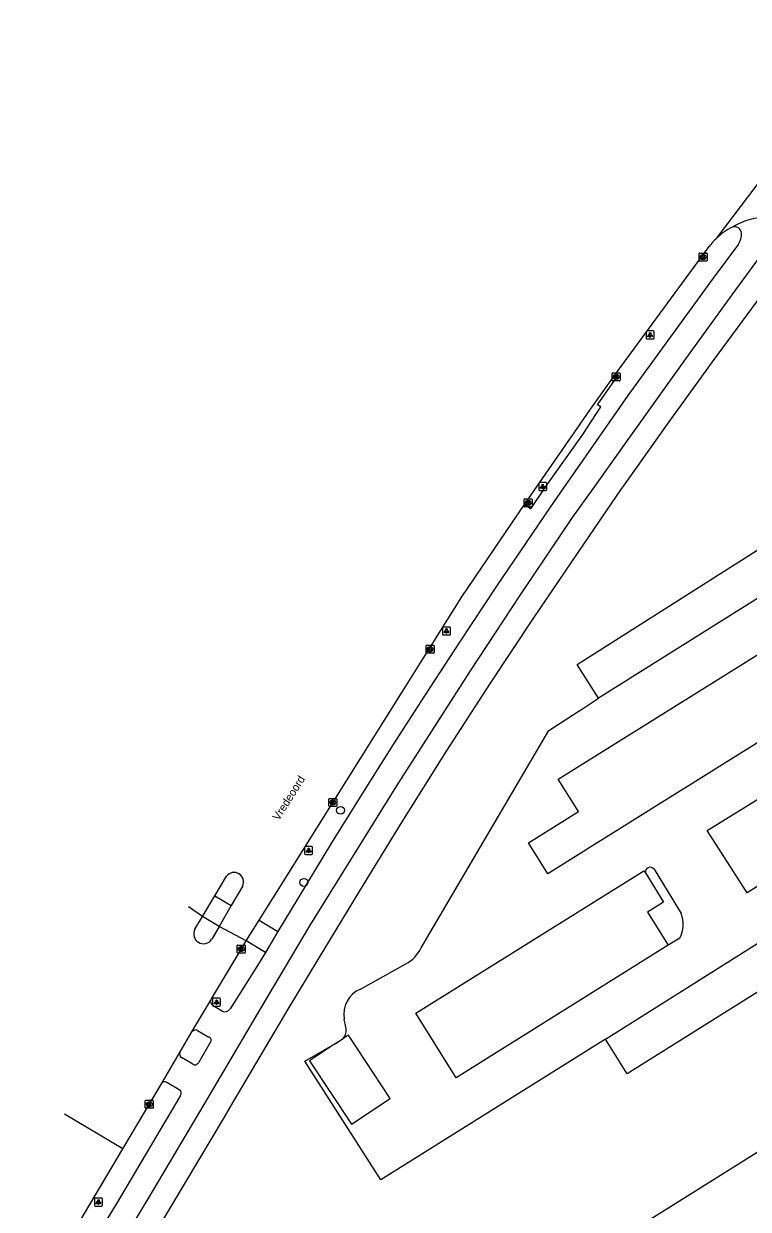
# Model space of a CAD drawing. Extents: x 159280 to 160375, y 384531 to 385872.
# Drawn here: x 159503.9 to 159594.4, y 385660 to 385808.1 of the extents above; entities that cross this region are included whole.
import ezdxf

# ---------------------------------------------------------------- set-up
doc = ezdxf.new("R2010")
doc.units = 0
for name, color, linetype in [('IMGEO_Boom', 7, 'Continuous'), ('IMGEO_Fietspad_open', 7, 'Continuous'), ('IMGEO_Groenvoorziening', 7, 'Continuous'), ('IMGEO_Kolk', 7, 'Continuous'), ('IMGEO_Lichtpunt', 7, 'Continuous'), ('IMGEO_Openbare_ruimte_label', 7, 'Continuous'), ('IMGEO_Pand', 7, 'Continuous'), ('IMGEO_Parkeervlak_open', 7, 'Continuous'), ('IMGEO_Rijbaan_lokaal_gesloten', 7, 'Continuous'), ('IMGEO_Rijbaan_lokaal_open', 7, 'Continuous'), ('IMGEO_Voetpad_open', 7, 'Continuous')]:
    doc.layers.add(name, color=color, linetype=linetype)

msp = doc.modelspace()

# ---------------------------------------------------------------- linework, layer by layer
at = {"layer": 'IMGEO_Boom'}
for centre in [(159543.46, 385709.82), (159538.88, 385700.81)]:
    msp.add_circle(centre, 0.489, dxfattribs=at)
at = {"layer": 'IMGEO_Fietspad_open'}
for points in [[(159598.39, 385782.48), (159592.35, 385774.26), (159586.55, 385766.24), (159579.08, 385755.76), (159574.98, 385750), (159572.42, 385746.41), (159565.9, 385736.74), (159559.64, 385727.26), (159550.64, 385713.23), (159545.45, 385704.85), (159539.59, 385695.37), (159533.51, 385685.12), (159527.44, 385674.88), (159526.36, 385673.05), (159520.01, 385662.3), (159513.52, 385651.46)], [(159593.2, 385780.57), (159590.04, 385776.32), (159584.68, 385769.01), (159579.38, 385761.66), (159573.73, 385753.57), (159571.23, 385750), (159569.64, 385747.72), (159562.95, 385737.84), (159558.34, 385730.82), (159553.95, 385724.15), (159549.94, 385717.93), (159546.64, 385712.63), (159542.33, 385705.75), (159538.11, 385698.81), (159535.64, 385694.68)], [(159535.64, 385694.68), (159534.07, 385692.06)], [(159534.07, 385692.06), (159533.09, 385690.43), (159529.65, 385685)], [(159528.66, 385684.74), (159527.44, 385685.45)], [(159525.6, 385682.31), (159527.02, 385681.47)], [(159527.18, 385680.79), (159525.69, 385678.26)], [(159525, 385678.09), (159523.58, 385678.95)], [(159523.3, 385674.89), (159521.75, 385675.82)], [(159506.14, 385645.12), (159508.96, 385649.83), (159511.5, 385654.13), (159515.46, 385660.61), (159523.48, 385674.2)]]:
    msp.add_lwpolyline(points, dxfattribs=at)
for centre, radius, start, end in [((159592.69, 385781.85), 0.895, 5.3335, 108.6666), ((159591.11, 385781.89), 2.47, 327.7662, 1.1855), ((159527.76, 385685.9), 0.546, 159.0514, 234.2811), ((159529.02, 385685.38), 0.734, 240.743, 329.0693), ((159525.35, 385681.82), 0.553, 63.2411, 146.4207), ((159526.88, 385681.08), 0.418, 315.8972, 70.2755), ((159523.84, 385679.37), 0.5, 149.8507, 238.8958), ((159525.26, 385678.52), 0.501, 239.0198, 329.4827), ((159521.49, 385675.39), 0.499, 58.8719, 149.2398), ((159523.04, 385674.46), 0.501, 329.4932, 58.9343)]:
    msp.add_arc(centre, radius, start, end, dxfattribs=at)
at = {"layer": 'IMGEO_Groenvoorziening'}
msp.add_lwpolyline([(159641.01, 385623.99), (159647.71, 385613.23), (159614.61, 385592.53), (159607.87, 385603.42), (159599.01, 385617.71), (159595.87, 385622.78), (159584.18, 385641.64), (159576, 385654.85), (159617.52, 385680.89), (159614.71, 385686.65), (159621.03, 385689.74), (159621.66, 385688.44), (159626.18, 385691.34), (159625.36, 385692.4), (159630.9, 385696.72), (159634.8, 385691.73), (159637.71, 385688), (159639.66, 385685.5)], dxfattribs=at)
at = {"layer": 'IMGEO_Kolk'}
for p, q in [((159588.26, 385778.53), (159588.26, 385779.39)), ((159588.33, 385779.46), (159589.19, 385779.46)), ((159588.75, 385779.24), (159588.77, 385779.24)), ((159589.26, 385779.39), (159589.26, 385778.53)), ((159589.19, 385778.46), (159588.33, 385778.46)), ((159588.77, 385778.68), (159588.75, 385778.68)), ((159577.4, 385763.57), (159577.4, 385764.42)), ((159577.47, 385764.5), (159578.32, 385764.5)), ((159578.4, 385764.42), (159578.4, 385763.57)), ((159578.32, 385763.5), (159577.47, 385763.5)), ((159577.88, 385764.28), (159577.91, 385764.28)), ((159577.91, 385763.72), (159577.88, 385763.72)), ((159566.41, 385747.82), (159566.41, 385748.67)), ((159566.48, 385748.75), (159567.33, 385748.75)), ((159566.89, 385748.53), (159566.92, 385748.53)), ((159567.41, 385748.67), (159567.41, 385747.82)), ((159567.33, 385747.75), (159566.48, 385747.75)), ((159566.92, 385747.97), (159566.89, 385747.97)), ((159554.15, 385729.53), (159554.15, 385730.38)), ((159554.22, 385730.45), (159555.07, 385730.45)), ((159554.63, 385730.23), (159554.66, 385730.23)), ((159555.15, 385730.38), (159555.15, 385729.53)), ((159555.07, 385729.45), (159554.22, 385729.45)), ((159554.66, 385729.67), (159554.63, 385729.67)), ((159541.99, 385710.37), (159541.99, 385711.23)), ((159542.06, 385711.3), (159542.92, 385711.3)), ((159542.48, 385711.08), (159542.5, 385711.08)), ((159542.99, 385711.23), (159542.99, 385710.37)), ((159542.92, 385710.3), (159542.06, 385710.3)), ((159542.5, 385710.52), (159542.48, 385710.52)), ((159530.55, 385692.06), (159530.55, 385692.92)), ((159530.62, 385692.99), (159531.47, 385692.99)), ((159531.47, 385691.99), (159530.62, 385691.99)), ((159531.06, 385692.21), (159531.03, 385692.21)), ((159531.04, 385692.77), (159531.06, 385692.77)), ((159531.55, 385692.92), (159531.55, 385692.06)), ((159519.06, 385672.65), (159519.06, 385673.5)), ((159519.13, 385673.58), (159519.98, 385673.58)), ((159519.98, 385672.58), (159519.13, 385672.58)), ((159519.54, 385673.36), (159519.57, 385673.36)), ((159519.57, 385672.8), (159519.54, 385672.8)), ((159520.06, 385673.5), (159520.06, 385672.65))]:
    msp.add_line(p, q, dxfattribs=at)
for points in [[(159588.26, 385778.53), (159588.26, 385779.39)], [(159588.33, 385779.46), (159589.19, 385779.46)], [(159588.58, 385779.16), (159588.7, 385779.16), (159588.7, 385779.01), (159588.83, 385779.16), (159589, 385779.16), (159588.85, 385779.01), (159589, 385778.76), (159588.85, 385778.76), (159588.77, 385778.92), (159588.7, 385778.86), (159588.7, 385778.76), (159588.58, 385778.76), (159588.58, 385779.16)], [(159589.26, 385779.39), (159589.26, 385778.53)], [(159589.19, 385778.46), (159588.33, 385778.46)], [(159577.4, 385763.57), (159577.4, 385764.42)], [(159577.47, 385764.5), (159578.32, 385764.5)], [(159578.4, 385764.42), (159578.4, 385763.57)], [(159578.32, 385763.5), (159577.47, 385763.5)], [(159577.72, 385764.2), (159577.84, 385764.2), (159577.84, 385764.05), (159577.97, 385764.2), (159578.13, 385764.2), (159577.99, 385764.05), (159578.14, 385763.8), (159577.99, 385763.8), (159577.9, 385763.96), (159577.84, 385763.9), (159577.84, 385763.8), (159577.72, 385763.8), (159577.72, 385764.2)], [(159566.41, 385747.82), (159566.41, 385748.67)], [(159566.48, 385748.75), (159567.33, 385748.75)], [(159566.73, 385748.45), (159566.85, 385748.45), (159566.85, 385748.3), (159566.98, 385748.45), (159567.14, 385748.45), (159567, 385748.3), (159567.15, 385748.05), (159567, 385748.05), (159566.91, 385748.21), (159566.85, 385748.15), (159566.85, 385748.05), (159566.73, 385748.05), (159566.73, 385748.45)], [(159567.41, 385748.67), (159567.41, 385747.82)], [(159567.33, 385747.75), (159566.48, 385747.75)], [(159554.15, 385729.53), (159554.15, 385730.38)], [(159554.22, 385730.45), (159555.07, 385730.45)], [(159555.15, 385730.38), (159555.15, 385729.53)], [(159555.07, 385729.45), (159554.22, 385729.45)], [(159554.47, 385730.15), (159554.59, 385730.15), (159554.59, 385730), (159554.72, 385730.15), (159554.88, 385730.15), (159554.74, 385730), (159554.89, 385729.75), (159554.74, 385729.75), (159554.65, 385729.92), (159554.59, 385729.85), (159554.59, 385729.75), (159554.47, 385729.75), (159554.47, 385730.15)], [(159541.99, 385710.37), (159541.99, 385711.23)], [(159542.06, 385711.3), (159542.92, 385711.3)], [(159542.31, 385711), (159542.43, 385711), (159542.43, 385710.85), (159542.56, 385711), (159542.73, 385711), (159542.58, 385710.85), (159542.73, 385710.6), (159542.58, 385710.6), (159542.5, 385710.76), (159542.43, 385710.7), (159542.43, 385710.6), (159542.31, 385710.6), (159542.31, 385711)], [(159542.99, 385711.23), (159542.99, 385710.37)], [(159542.92, 385710.3), (159542.06, 385710.3)], [(159530.55, 385692.06), (159530.55, 385692.92)], [(159530.62, 385692.99), (159531.47, 385692.99)], [(159531.47, 385691.99), (159530.62, 385691.99)], [(159530.87, 385692.69), (159530.99, 385692.69), (159530.99, 385692.54), (159531.12, 385692.69), (159531.29, 385692.69), (159531.14, 385692.54), (159531.29, 385692.29), (159531.14, 385692.29), (159531.06, 385692.45), (159530.99, 385692.39), (159530.99, 385692.29), (159530.87, 385692.29), (159530.87, 385692.69)], [(159531.55, 385692.92), (159531.55, 385692.06)], [(159519.06, 385672.65), (159519.06, 385673.5)], [(159519.13, 385673.58), (159519.98, 385673.58)], [(159519.98, 385672.58), (159519.13, 385672.58)], [(159519.38, 385673.28), (159519.5, 385673.28), (159519.5, 385673.12), (159519.63, 385673.28), (159519.79, 385673.28), (159519.65, 385673.13), (159519.8, 385672.88), (159519.65, 385672.88), (159519.56, 385673.04), (159519.5, 385672.97), (159519.5, 385672.88), (159519.38, 385672.88), (159519.38, 385673.28)], [(159520.06, 385673.5), (159520.06, 385672.65)]]:
    msp.add_lwpolyline(points, dxfattribs=at)
for centre, start, end in [((159588.34, 385779.38), 91.552, 178.448), ((159588.34, 385779.38), 91.552, 178.448), ((159589.18, 385779.38), 1.552, 88.448), ((159589.18, 385779.38), 1.552, 88.448), ((159588.34, 385778.54), 181.552, 268.448), ((159588.34, 385778.54), 181.552, 268.448), ((159589.18, 385778.54), 271.552, 358.448), ((159589.18, 385778.54), 271.552, 358.448), ((159577.47, 385764.42), 91.552, 178.448), ((159577.47, 385764.42), 91.552, 178.448), ((159578.32, 385764.42), 1.552, 88.448), ((159578.32, 385764.42), 1.552, 88.448), ((159577.47, 385763.57), 181.552, 268.448), ((159577.47, 385763.57), 181.552, 268.448), ((159578.32, 385763.57), 271.552, 358.448), ((159578.32, 385763.57), 271.552, 358.448), ((159566.48, 385748.67), 91.552, 178.448), ((159566.48, 385748.67), 91.552, 178.448), ((159567.33, 385748.67), 1.552, 88.448), ((159567.33, 385748.67), 1.552, 88.448), ((159566.48, 385747.82), 181.552, 268.448), ((159566.48, 385747.82), 181.552, 268.448), ((159567.33, 385747.82), 271.552, 358.448), ((159567.33, 385747.82), 271.552, 358.448), ((159554.22, 385730.38), 91.552, 178.448), ((159554.22, 385730.38), 91.552, 178.448), ((159555.07, 385730.38), 1.552, 88.448), ((159555.07, 385730.38), 1.552, 88.448), ((159554.22, 385729.53), 181.552, 268.448), ((159554.22, 385729.53), 181.552, 268.448), ((159555.07, 385729.53), 271.552, 358.448), ((159555.07, 385729.53), 271.552, 358.448), ((159542.07, 385711.22), 91.552, 178.448), ((159542.07, 385711.22), 91.552, 178.448), ((159542.91, 385711.22), 1.552, 88.448), ((159542.91, 385711.22), 1.552, 88.448), ((159542.07, 385710.38), 181.552, 268.448), ((159542.07, 385710.38), 181.552, 268.448), ((159542.91, 385710.38), 271.552, 358.448), ((159542.91, 385710.38), 271.552, 358.448), ((159530.62, 385692.91), 91.552, 178.448), ((159530.62, 385692.91), 91.552, 178.448), ((159530.62, 385692.07), 181.552, 268.448), ((159530.62, 385692.07), 181.552, 268.448), ((159531.47, 385692.91), 1.552, 88.448), ((159531.47, 385692.91), 1.552, 88.448), ((159531.47, 385692.07), 271.552, 358.448), ((159531.47, 385692.07), 271.552, 358.448), ((159519.13, 385673.5), 91.552, 178.448), ((159519.13, 385673.5), 91.552, 178.448), ((159519.13, 385672.65), 181.552, 268.448), ((159519.13, 385672.65), 181.552, 268.448), ((159519.98, 385673.5), 1.552, 88.448), ((159519.98, 385673.5), 1.552, 88.448), ((159519.98, 385672.65), 271.552, 358.448), ((159519.98, 385672.65), 271.552, 358.448)]:
    msp.add_arc(centre, 0.0765, start, end, dxfattribs=at)
for centre, major_axis, ratio, start_param, end_param in [((159588.75, 385778.96), (-0.387, 0.002), 0.722429, 4.712389, 7.853982), ((159588.77, 385778.96), (-0.39, 0.002), 0.717154, 1.570796, 4.712389), ((159577.88, 385764), (-0.387, 0.002), 0.722429, 4.712389, 7.853982), ((159577.91, 385764), (-0.39, 0.002), 0.717154, 1.570796, 4.712389), ((159566.89, 385748.25), (-0.387, 0.002), 0.722429, 4.712389, 7.853982), ((159566.92, 385748.25), (-0.39, 0.002), 0.717154, 1.570796, 4.712389), ((159554.63, 385729.95), (-0.387, 0.002), 0.722429, 4.712389, 7.853982), ((159554.66, 385729.95), (-0.39, 0.002), 0.717154, 1.570796, 4.712389), ((159542.48, 385710.8), (-0.387, 0.002), 0.722429, 4.712389, 7.853982), ((159542.5, 385710.8), (-0.39, 0.002), 0.717154, 1.570796, 4.712389), ((159531.03, 385692.49), (-0.387, 0.002), 0.722429, 4.712389, 7.853982), ((159531.06, 385692.49), (-0.39, 0.002), 0.717154, 1.570796, 4.712389), ((159519.54, 385673.08), (-0.387, 0.002), 0.722429, 4.712389, 7.853982), ((159519.57, 385673.08), (-0.39, 0.002), 0.717154, 1.570796, 4.712389)]:
    msp.add_ellipse(centre, major_axis=major_axis, ratio=ratio, start_param=start_param, end_param=end_param, dxfattribs=at)
at = {"layer": 'IMGEO_Lichtpunt'}
for p, q in [((159581.65, 385769.64), (159581.65, 385768.83)), ((159581.65, 385769.64), (159581.65, 385768.83)), ((159582.55, 385769.73), (159581.74, 385769.73)), ((159582.55, 385769.73), (159581.74, 385769.73)), ((159582.65, 385768.83), (159582.65, 385769.64)), ((159582.65, 385768.83), (159582.65, 385769.64)), ((159581.74, 385768.74), (159582.55, 385768.74)), ((159581.74, 385768.74), (159582.55, 385768.74)), ((159568.23, 385750.69), (159568.23, 385749.88)), ((159568.23, 385750.69), (159568.23, 385749.88)), ((159569.14, 385750.78), (159568.33, 385750.78)), ((159569.14, 385750.78), (159568.33, 385750.78)), ((159568.33, 385749.79), (159569.14, 385749.79)), ((159568.33, 385749.79), (159569.14, 385749.79)), ((159569.23, 385749.88), (159569.23, 385750.69)), ((159569.23, 385749.88), (159569.23, 385750.69)), ((159556.2, 385732.64), (159556.2, 385731.83)), ((159556.2, 385732.64), (159556.2, 385731.83)), ((159557.1, 385732.73), (159556.3, 385732.73)), ((159557.1, 385732.73), (159556.3, 385732.73)), ((159556.3, 385731.74), (159557.1, 385731.74)), ((159556.3, 385731.74), (159557.1, 385731.74)), ((159557.2, 385731.83), (159557.2, 385732.64)), ((159557.2, 385731.83), (159557.2, 385732.64)), ((159538.97, 385705.21), (159538.97, 385704.4)), ((159538.97, 385705.21), (159538.97, 385704.4)), ((159539.88, 385705.31), (159539.07, 385705.31)), ((159539.88, 385705.31), (159539.07, 385705.31)), ((159539.97, 385704.4), (159539.97, 385705.21)), ((159539.97, 385704.4), (159539.97, 385705.21)), ((159539.07, 385704.31), (159539.88, 385704.31)), ((159539.07, 385704.31), (159539.88, 385704.31)), ((159527.47, 385686.24), (159527.47, 385685.44)), ((159527.47, 385686.24), (159527.47, 385685.44)), ((159528.37, 385686.34), (159527.56, 385686.34)), ((159528.37, 385686.34), (159527.56, 385686.34)), ((159528.46, 385685.44), (159528.46, 385686.24)), ((159528.46, 385685.44), (159528.46, 385686.24)), ((159527.56, 385685.34), (159528.37, 385685.34)), ((159527.56, 385685.34), (159528.37, 385685.34)), ((159512.71, 385661.27), (159512.71, 385660.46)), ((159512.71, 385661.27), (159512.71, 385660.46)), ((159513.61, 385661.36), (159512.8, 385661.36)), ((159513.61, 385661.36), (159512.8, 385661.36)), ((159513.7, 385660.46), (159513.7, 385661.27)), ((159513.7, 385660.46), (159513.7, 385661.27)), ((159512.8, 385660.36), (159513.61, 385660.36)), ((159512.8, 385660.36), (159513.61, 385660.36))]:
    msp.add_line(p, q, dxfattribs=at)
for points in [[(159582.02, 385769.3), (159582.06, 385769.27), (159581.88, 385769.01), (159581.84, 385769.04), (159582.02, 385769.3)], [(159582.13, 385769.25), (159582.17, 385769.25), (159582.17, 385768.93), (159582.13, 385768.93), (159582.13, 385769.25)], [(159582.24, 385769.27), (159582.27, 385769.3), (159582.46, 385769.04), (159582.42, 385769.01), (159582.24, 385769.27)], [(159568.61, 385750.35), (159568.65, 385750.32), (159568.46, 385750.06), (159568.42, 385750.09), (159568.61, 385750.35)], [(159568.71, 385750.3), (159568.76, 385750.3), (159568.76, 385749.98), (159568.71, 385749.98), (159568.71, 385750.3)], [(159568.82, 385750.32), (159568.86, 385750.35), (159569.04, 385750.09), (159569.01, 385750.06), (159568.82, 385750.32)], [(159556.58, 385732.3), (159556.61, 385732.27), (159556.43, 385732.01), (159556.39, 385732.04), (159556.58, 385732.3)], [(159556.68, 385732.25), (159556.72, 385732.25), (159556.72, 385731.93), (159556.68, 385731.93), (159556.68, 385732.25)], [(159556.79, 385732.27), (159556.83, 385732.3), (159557.01, 385732.04), (159556.97, 385732.01), (159556.79, 385732.27)], [(159539.35, 385704.87), (159539.39, 385704.85), (159539.2, 385704.58), (159539.16, 385704.61), (159539.35, 385704.87)], [(159539.45, 385704.83), (159539.5, 385704.83), (159539.5, 385704.5), (159539.45, 385704.5), (159539.45, 385704.83)], [(159539.56, 385704.85), (159539.6, 385704.87), (159539.79, 385704.61), (159539.75, 385704.58), (159539.56, 385704.85)], [(159527.84, 385685.91), (159527.88, 385685.88), (159527.69, 385685.62), (159527.65, 385685.64), (159527.84, 385685.91)], [(159527.94, 385685.86), (159527.99, 385685.86), (159527.99, 385685.54), (159527.94, 385685.54), (159527.94, 385685.86)], [(159528.05, 385685.88), (159528.09, 385685.91), (159528.28, 385685.64), (159528.24, 385685.62), (159528.05, 385685.88)], [(159513.08, 385660.93), (159513.12, 385660.9), (159512.93, 385660.64), (159512.89, 385660.67), (159513.08, 385660.93)], [(159513.18, 385660.88), (159513.23, 385660.88), (159513.23, 385660.56), (159513.18, 385660.56), (159513.18, 385660.88)], [(159513.29, 385660.9), (159513.33, 385660.93), (159513.52, 385660.67), (159513.48, 385660.64), (159513.29, 385660.9)]]:
    msp.add_lwpolyline(points, dxfattribs=at)
for centre in [(159582.15, 385769.44), (159568.73, 385750.49), (159556.7, 385732.44), (159539.47, 385705.01), (159527.97, 385686.04), (159513.21, 385661.06)]:
    msp.add_circle(centre, 0.0994, dxfattribs=at)
for centre, start, end in [((159581.74, 385769.64), 90, 180), ((159581.74, 385769.64), 90, 180), ((159581.74, 385768.83), 180, 270), ((159581.74, 385768.83), 180, 270), ((159582.55, 385769.64), 0, 90), ((159582.55, 385769.64), 0, 90), ((159582.55, 385768.83), 270, 0), ((159582.55, 385768.83), 270, 360), ((159568.33, 385750.69), 90, 180), ((159568.33, 385750.69), 90, 180), ((159568.33, 385749.88), 180, 270), ((159568.33, 385749.88), 180, 270), ((159569.14, 385750.69), 0, 90), ((159569.14, 385750.69), 0, 90), ((159569.14, 385749.88), 270, 0), ((159569.14, 385749.88), 270, 360), ((159556.3, 385732.64), 90, 180), ((159556.3, 385732.64), 90, 180), ((159556.3, 385731.83), 180, 270), ((159556.3, 385731.83), 180, 270), ((159557.1, 385732.64), 0, 90), ((159557.1, 385732.64), 0, 90), ((159557.1, 385731.83), 270, 0), ((159557.1, 385731.83), 270, 360), ((159539.07, 385705.21), 90, 180), ((159539.07, 385705.21), 90, 180), ((159539.88, 385705.21), 0, 90), ((159539.88, 385705.21), 0, 90), ((159539.07, 385704.4), 180, 270), ((159539.07, 385704.4), 180, 270), ((159539.88, 385704.4), 270, 0), ((159539.88, 385704.4), 270, 360), ((159527.56, 385686.24), 90, 180), ((159527.56, 385686.24), 90, 180), ((159528.37, 385686.24), 0, 90), ((159528.37, 385686.24), 0, 90), ((159527.56, 385685.44), 180, 270), ((159527.56, 385685.44), 180, 270), ((159528.37, 385685.44), 270, 0), ((159528.37, 385685.44), 270, 360), ((159512.8, 385661.27), 90, 180), ((159512.8, 385661.27), 90, 180), ((159513.61, 385661.27), 0, 90), ((159513.61, 385661.27), 0, 90), ((159512.8, 385660.46), 180, 270), ((159512.8, 385660.46), 180, 270), ((159513.61, 385660.46), 270, 0), ((159513.61, 385660.46), 270, 360)]:
    msp.add_arc(centre, 0.0946, start, end, dxfattribs=at)
at = {"layer": 'IMGEO_Pand'}
for points in [[(159542.83, 385680.67), (159539.59, 385678.53), (159544.81, 385670.61), (159549.68, 385673.82), (159544.46, 385681.74), (159543.79, 385681.3)], [(159542.83, 385680.67), (159543.79, 385681.3)]]:
    msp.add_lwpolyline(points, dxfattribs=at)
at = {"layer": 'IMGEO_Parkeervlak_open'}
for points in [[(159575.7, 385723.83), (159573.02, 385728.04), (159605.42, 385748.64)], [(159622.3, 385709.89), (159625, 385705.54), (159579.26, 385676.91), (159576.55, 385681.24)], [(159581.56, 385702), (159583.83, 385698.36), (159581.82, 385697.11), (159584.42, 385692.95)]]:
    msp.add_lwpolyline(points, dxfattribs=at)
at = {"layer": 'IMGEO_Rijbaan_lokaal_gesloten'}
for points in [[(159590.43, 385781.3), (159605.43, 385801.08), (159610.92, 385808.13)], [(159577.68, 385764.18), (159589.52, 385780.29)], [(159566.44, 385748.06), (159574.61, 385759.84), (159577.68, 385764.18)], [(159533.3, 385696.09), (159558.61, 385736.5), (159566.44, 385748.06)], [(159527.75, 385699.14), (159529.21, 385701.6)], [(159526.21, 385696.56), (159527.75, 385699.14)], [(159531.23, 385700.38), (159529.8, 385697.91)], [(159526.21, 385696.56), (159524.44, 385697.77)], [(159529.8, 385697.91), (159528.29, 385695.31)], [(159525.26, 385694.97), (159526.21, 385696.56)], [(159528.29, 385695.31), (159527.36, 385693.71)], [(159531.68, 385693.5), (159528.29, 385695.31)], [(159531.68, 385693.5), (159533.3, 385696.09)], [(159527.25, 385686.09), (159527.34, 385686.25), (159531.07, 385692.52), (159531.68, 385693.5)], [(159524.89, 385682.12), (159527.25, 385686.09)], [(159523.41, 385679.62), (159524.89, 385682.12)], [(159521.07, 385675.65), (159523.41, 385679.62)], [(159516.27, 385667.5), (159517.3, 385669.25), (159521.07, 385675.65)], [(159516.27, 385667.5), (159508.97, 385671.83)], [(159503.87, 385646.41), (159503.89, 385646.46), (159508.02, 385653.6), (159516.27, 385667.5)]]:
    msp.add_lwpolyline(points, dxfattribs=at)
for centre, radius, start, end in [((159596.4, 385775.01), 8.67, 133.5364, 142.5017), ((159530.15, 385700.87), 1.19, 335.9407, 142.04), ((159526.33, 385694.37), 1.22, 150.9265, 326.905)]:
    msp.add_arc(centre, radius, start, end, dxfattribs=at)
at = {"layer": 'IMGEO_Rijbaan_lokaal_open'}
for points in [[(159605.42, 385748.64), (159606.52, 385749.34), (159609.3, 385744.91), (159575.7, 385723.83)], [(159614.75, 385741.24), (159619.7, 385733.32), (159575.62, 385705.78), (159569.36, 385701.87), (159566.94, 385705.75), (159573.2, 385709.66), (159570.67, 385713.7), (159614.75, 385741.24)], [(159627.36, 385720.31), (159594.28, 385699.49), (159589.29, 385707.3), (159622.64, 385727.9)], [(159553.53, 385692.63), (159569.49, 385719.79), (159573.17, 385722.19), (159573.69, 385722.52), (159575.7, 385723.83)], [(159576.55, 385681.24), (159595.95, 385693.41), (159597.48, 385694.48), (159622.3, 385709.89)], [(159584.42, 385692.95), (159557.91, 385676.39), (159552.86, 385684.47), (159581.38, 385702.28), (159581.56, 385702)], [(159582.64, 385702.46), (159586.03, 385696.91)], [(159585.84, 385693.85), (159584.42, 385692.95)], [(159545.94, 385687.49), (159551.61, 385690.63)], [(159544.12, 385682.71), (159543.92, 385683.72)], [(159576.55, 385681.24), (159548.49, 385663.65), (159538.98, 385678.48), (159542.83, 385680.67)]]:
    msp.add_lwpolyline(points, dxfattribs=at)
for centre, radius, start, end in [((159597.15, 385774.64), 9.36, 61.2917, 120.4812), ((159596.33, 385775.09), 8.57, 117.2971, 133.5473), ((159582.15, 385702.1), 0.603, 36.6873, 189.5302), ((159582.83, 385695.57), 3.47, 330.2811, 22.8963), ((159549.61, 385694.48), 4.33, 297.4813, 334.771), ((159547.32, 385684.32), 3.46, 113.5836, 190.0197), ((159542.55, 385682.34), 1.62, 320.1066, 13.2038)]:
    msp.add_arc(centre, radius, start, end, dxfattribs=at)
at = {"layer": 'IMGEO_Voetpad_open'}
for points in [[(159510.87, 385641.08), (159511.43, 385641.98), (159517.56, 385652.34), (159528.95, 385671.49), (159530.06, 385673.36), (159537.04, 385685.16), (159540.65, 385691.17), (159545.86, 385699.77), (159551.18, 385708.4), (159556.71, 385717.22), (159562.13, 385725.59), (159567.63, 385733.89), (159573.14, 385742.06), (159578.59, 385750), (159578.74, 385750.22), (159584.32, 385758.08), (159589.95, 385765.86), (159595.57, 385773.49), (159600.76, 385780.42), (159601.57, 385781.53), (159613.08, 385771.89), (159614.94, 385771.42), (159615.11, 385771.64)], [(159566.44, 385748.06), (159566.67, 385747.9), (159567.22, 385747.52), (159569.1, 385750.28), (159573.72, 385756.79), (159575.97, 385760.24), (159575.58, 385760.5), (159577.98, 385763.94), (159577.9, 385764), (159577.68, 385764.18)], [(159527.75, 385699.14), (159529.8, 385697.91)], [(159528.29, 385695.31), (159526.21, 385696.56)], [(159533.3, 385696.09), (159535.64, 385694.68)], [(159534.07, 385692.06), (159531.68, 385693.5)]]:
    msp.add_lwpolyline(points, dxfattribs=at)

# ---------------------------------------------------------------- texts
at = {"layer": 'IMGEO_Openbare_ruimte_label'}
msp.add_text('Vredeoord', height=1, rotation=57.7396, dxfattribs=at).set_placement((159535.74, 385708.46))

doc.saveas('drawing.dxf')
